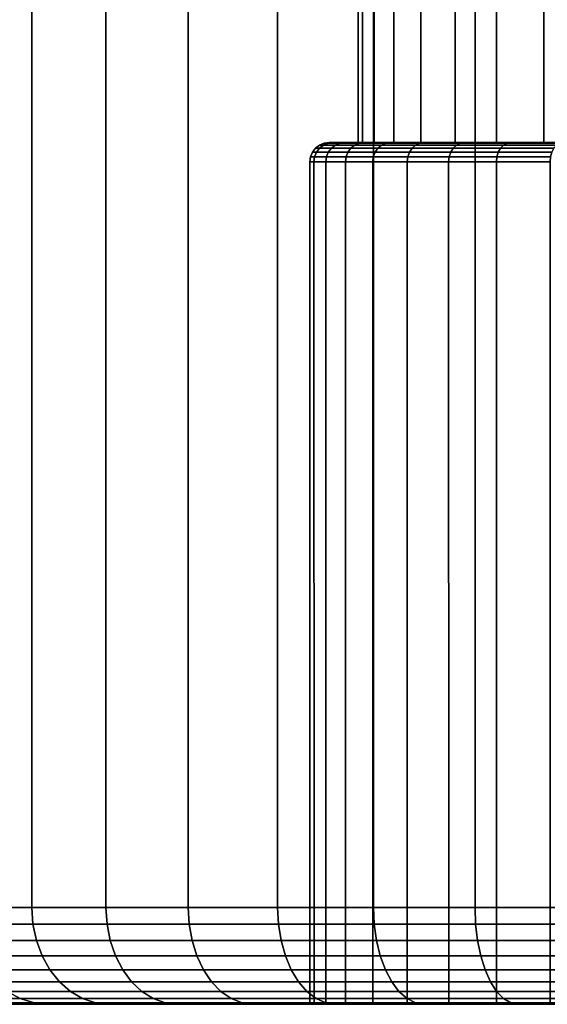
# Model space of a CAD drawing. Header units: metres. Extents: x -109 to 109, y -100 to 76.
# Tile 289 of 337: x 66 to 71.45, y 18.5 to 28.67. Entities that reach past the tile are written whole.
import ezdxf

# ---------------------------------------------------------------- set-up
doc = ezdxf.new("R2010")
doc.units = ezdxf.units.M
doc.layers.add('solid_21062310', color=7, linetype='CONTINUOUS')

msp = doc.modelspace()

# ---------------------------------------------------------------- linework, layer by layer
at = {"layer": 'solid_21062310'}
for points in [[(65.44812, 38.799999, -6.844851), (66.125175, 38.799999, -7.832941), (66.125786, 19.5, -7.834267), (65.447189, 19.5, -6.843635)], [(66.125175, 38.799999, 7.832941), (65.44812, 38.799999, 6.844851), (65.447189, 19.5, 6.843635), (66.125786, 19.5, 7.834266)], [(66.125175, 38.799999, -7.832941), (66.894112, 38.799999, -8.759043), (66.892899, 19.5, -8.758056), (66.125786, 19.5, -7.834267)], [(66.894112, 38.799999, 8.759043), (66.125175, 38.799999, 7.832941), (66.125786, 19.5, 7.834266), (66.892899, 19.5, 8.758056)], [(66.894112, 38.799999, -8.759043), (67.740959, 38.799999, -9.605888), (67.741966, 19.5, -9.607125), (66.892899, 19.5, -8.758056)], [(67.740959, 38.799999, 9.605888), (66.894112, 38.799999, 8.759043), (66.892899, 19.5, 8.758056), (67.741966, 19.5, 9.607125)], [(67.740959, 38.799999, -9.605888), (68.667061, 38.799999, -10.374823), (68.665756, 19.5, -10.37423), (67.741966, 19.5, -9.607125)], [(68.667061, 38.799999, 10.374823), (67.740959, 38.799999, 9.605888), (67.741966, 19.5, 9.607125), (68.665756, 19.5, 10.37423)], [(68.667061, 38.799999, -10.374823), (69.655151, 38.799999, -11.05188), (69.656387, 19.5, -11.052828), (68.665756, 19.5, -10.37423)], [(69.655151, 38.799999, 11.05188), (68.667061, 38.799999, 10.374823), (68.665756, 19.5, 10.37423), (69.656387, 19.5, 11.052828)], [(69.655151, 38.799999, -11.05188), (70.706558, 38.799999, -11.637279), (70.705406, 19.5, -11.637126), (69.656387, 19.5, -11.052828)], [(70.706558, 38.799999, 11.637279), (69.655151, 38.799999, 11.05188), (69.656387, 19.5, 11.052828), (70.705406, 19.5, 11.637126)], [(70.706558, 38.799999, -11.637279), (71.802673, 38.799999, -12.121596), (71.803864, 19.5, -12.122142), (70.705406, 19.5, -11.637126)], [(71.802673, 38.799999, 12.121596), (70.706558, 38.799999, 11.637279), (70.705406, 19.5, 11.637126), (71.803864, 19.5, 12.122142)], [(69.541977, 27.4, 0.761603), (69.5, 27.4), (69.5, 36.900002), (69.541222, 36.900002, 0.758562)], [(69.541222, 36.900002, -0.758562), (69.5, 36.900002), (69.5, 27.4), (69.541977, 27.4, -0.761603)], [(69.541977, 27.4, 0.761603), (69.541222, 36.900002, 0.758562), (69.664413, 36.900002, 1.508241), (69.663712, 27.4, 1.505049)], [(69.664413, 36.900002, -1.508241), (69.541222, 36.900002, -0.758562), (69.541977, 27.4, -0.761603), (69.663712, 27.4, -1.505049)], [(69.663712, 27.4, 1.505049), (69.664413, 36.900002, 1.508241), (69.868149, 36.900002, 2.240209), (69.866638, 27.4, 2.234458)], [(69.868149, 36.900002, -2.240209), (69.664413, 36.900002, -1.508241), (69.663712, 27.4, -1.505049), (69.866638, 27.4, -2.234458)], [(69.866638, 27.4, 2.234458), (69.868149, 36.900002, 2.240209), (70.150024, 36.900002, 2.94582), (70.147217, 27.4, 2.939695)], [(70.150024, 36.900002, -2.94582), (69.868149, 36.900002, -2.240209), (69.866638, 27.4, -2.234458), (70.147217, 27.4, -2.939695)], [(70.147217, 27.4, 2.939695), (70.150024, 36.900002, 2.94582), (70.506737, 36.900002, 3.616744), (70.501968, 27.4, 3.608067)], [(70.506737, 36.900002, -3.616744), (70.150024, 36.900002, -2.94582), (70.147217, 27.4, -2.939695), (70.501968, 27.4, -3.608067)], [(70.501968, 27.4, 3.608067), (70.506737, 36.900002, 3.616744), (70.934082, 36.900002, 4.245061), (70.927925, 27.4, 4.236885)], [(70.934082, 36.900002, -4.245061), (70.506737, 36.900002, -3.616744), (70.501968, 27.4, -3.608067), (70.927925, 27.4, -4.236885)], [(70.927925, 27.4, 4.236885), (70.934082, 36.900002, 4.245061), (71.42701, 36.900002, 4.823356), (71.41777, 27.4, 4.813082)], [(71.42701, 36.900002, -4.823356), (70.934082, 36.900002, -4.245061), (70.927925, 27.4, -4.236885), (71.41777, 27.4, -4.813082)], [(71.41777, 27.4, 4.813082), (71.42701, 36.900002, 4.823356), (71.979706, 36.900002, 5.344805), (71.969269, 27.4, 5.335836)], [(71.979706, 36.900002, -5.344805), (71.42701, 36.900002, -4.823356), (71.41777, 27.4, -4.813082), (71.969269, 27.4, -5.335836)], [(69.099953, 27.373178), (69.140495, 27.373178, 0.773515), (69.099274, 27.341347, 0.777848), (69.058502, 27.341347, 0)], [(69.140495, 27.373178, -0.773515), (69.099953, 27.373178), (69.058502, 27.341347, 0), (69.099274, 27.341347, -0.777848)], [(69.140495, 27.373178, 0.773515), (69.261665, 27.373178, 1.538556), (69.221123, 27.341347, 1.547174), (69.099274, 27.341347, 0.777848)], [(69.261665, 27.373178, -1.538556), (69.140495, 27.373178, -0.773515), (69.099274, 27.341347, -0.777848), (69.221123, 27.341347, -1.547174)], [(69.148239, 27.393185), (69.188507, 27.393185, 0.768469), (69.140495, 27.373178, 0.773515), (69.099953, 27.373178)], [(69.188507, 27.393185, -0.768469), (69.148239, 27.393185), (69.099953, 27.373178), (69.140495, 27.373178, -0.773515)], [(69.188507, 27.393185, 0.768469), (69.308891, 27.393185, 1.528518), (69.261665, 27.373178, 1.538556), (69.140495, 27.373178, 0.773515)], [(69.308891, 27.393185, -1.528518), (69.188507, 27.393185, -0.768469), (69.140495, 27.373178, -0.773515), (69.261665, 27.373178, -1.538556)], [(69.148239, 27.393185), (69.199997, 27.4), (69.211067, 27.4, 0.39718)], [(69.148239, 27.393185), (69.188507, 27.393185, -0.768469), (69.211067, 27.4, -0.397177), (69.199997, 27.4)], [(69.148239, 27.393185), (69.211067, 27.4, 0.39718), (69.188507, 27.393185, 0.768469)], [(69.188507, 27.393185, 0.768469), (69.211067, 27.4, 0.39718), (69.242981, 27.4, 0.790113)], [(69.188507, 27.393185, 0.768469), (69.242981, 27.4, 0.790113), (69.295723, 27.4, 1.178799)], [(69.188507, 27.393185, 0.768469), (69.295723, 27.4, 1.178799), (69.308891, 27.393185, 1.528518)], [(69.188507, 27.393185, -0.768469), (69.308891, 27.393185, -1.528518), (69.295723, 27.4, -1.178793), (69.242981, 27.4, -0.790108)], [(69.188507, 27.393185, -0.768469), (69.242981, 27.4, -0.790108), (69.211067, 27.4, -0.397177)], [(69.211067, 27.4, 0.39718), (69.199997, 27.4), (69.5, 27.4), (69.541977, 27.4, 0.761603)], [(69.211067, 27.4, -0.397177), (69.5, 27.4), (69.199997, 27.4)], [(69.541977, 27.4, -0.761603), (69.5, 27.4), (69.211067, 27.4, -0.397177)], [(69.242981, 27.4, 0.790113), (69.211067, 27.4, 0.39718), (69.541977, 27.4, 0.761603)], [(69.541977, 27.4, -0.761603), (69.211067, 27.4, -0.397177), (69.242981, 27.4, -0.790108)], [(69.261665, 27.373178, 1.538556), (69.462135, 27.373178, 2.28674), (69.422714, 27.341347, 2.299549), (69.221123, 27.341347, 1.547174)], [(69.462135, 27.373178, -2.28674), (69.261665, 27.373178, -1.538556), (69.221123, 27.341347, -1.547174), (69.422714, 27.341347, -2.299549)], [(69.295723, 27.4, 1.178799), (69.242981, 27.4, 0.790113), (69.541977, 27.4, 0.761603), (69.663712, 27.4, 1.505049)], [(69.541977, 27.4, -0.761603), (69.242981, 27.4, -0.790108), (69.295723, 27.4, -1.178793)], [(69.308891, 27.393185, 1.528518), (69.508057, 27.393185, 2.27182), (69.462135, 27.373178, 2.28674), (69.261665, 27.373178, 1.538556)], [(69.508057, 27.393185, -2.27182), (69.308891, 27.393185, -1.528518), (69.261665, 27.373178, -1.538556), (69.462135, 27.373178, -2.28674)], [(69.369308, 27.4, 1.563238), (69.295723, 27.4, 1.178799), (69.663712, 27.4, 1.505049)], [(69.308891, 27.393185, 1.528518), (69.295723, 27.4, 1.178799), (69.369308, 27.4, 1.563238)], [(69.663712, 27.4, -1.505049), (69.295723, 27.4, -1.178793), (69.369308, 27.4, -1.563231)], [(69.308891, 27.393185, -1.528518), (69.369308, 27.4, -1.563231), (69.295723, 27.4, -1.178793)], [(69.663712, 27.4, -1.505049), (69.541977, 27.4, -0.761603), (69.295723, 27.4, -1.178793)], [(69.308891, 27.393185, 1.528518), (69.369308, 27.4, 1.563238), (69.464203, 27.4, 1.944901)], [(69.308891, 27.393185, 1.528518), (69.464203, 27.4, 1.944901), (69.508057, 27.393185, 2.27182)], [(69.508057, 27.393185, -2.27182), (69.369308, 27.4, -1.563231), (69.308891, 27.393185, -1.528518)], [(69.464203, 27.4, 1.944901), (69.369308, 27.4, 1.563238), (69.663712, 27.4, 1.505049), (69.866638, 27.4, 2.234458)], [(69.663712, 27.4, -1.505049), (69.369308, 27.4, -1.563231), (69.464203, 27.4, -1.944893)], [(69.508057, 27.393185, -2.27182), (69.464203, 27.4, -1.944893), (69.369308, 27.4, -1.563231)], [(69.462135, 27.373178, 2.28674), (69.739723, 27.373178, 3.00987), (69.701859, 27.341347, 3.026729), (69.422714, 27.341347, 2.299549)], [(69.739723, 27.373178, -3.00987), (69.462135, 27.373178, -2.28674), (69.422714, 27.341347, -2.299549), (69.701859, 27.341347, -3.026729)], [(69.508057, 27.393185, 2.27182), (69.783829, 27.393185, 2.990232), (69.739723, 27.373178, 3.00987), (69.462135, 27.373178, 2.28674)], [(69.783829, 27.393185, -2.990232), (69.508057, 27.393185, -2.27182), (69.462135, 27.373178, -2.28674), (69.739723, 27.373178, -3.00987)], [(69.580528, 27.4, 2.324178), (69.464203, 27.4, 1.944901), (69.866638, 27.4, 2.234458)], [(69.508057, 27.393185, 2.27182), (69.464203, 27.4, 1.944901), (69.580528, 27.4, 2.324178)], [(69.866638, 27.4, -2.234458), (69.464203, 27.4, -1.944893), (69.580528, 27.4, -2.324171)], [(69.508057, 27.393185, -2.27182), (69.580528, 27.4, -2.324171), (69.464203, 27.4, -1.944893)], [(69.866638, 27.4, -2.234458), (69.663712, 27.4, -1.505049), (69.464203, 27.4, -1.944893)], [(69.508057, 27.393185, 2.27182), (69.580528, 27.4, 2.324178), (69.717133, 27.4, 2.697467)], [(69.508057, 27.393185, 2.27182), (69.717133, 27.4, 2.697467), (69.783829, 27.393185, 2.990232)], [(69.783829, 27.393185, -2.990232), (69.580528, 27.4, -2.324171), (69.508057, 27.393185, -2.27182)], [(69.717133, 27.4, 2.697467), (69.580528, 27.4, 2.324178), (69.866638, 27.4, 2.234458), (70.147217, 27.4, 2.939695)], [(69.866638, 27.4, -2.234458), (69.580528, 27.4, -2.324171), (69.717133, 27.4, -2.697462)], [(69.783829, 27.393185, -2.990232), (69.717133, 27.4, -2.697462), (69.580528, 27.4, -2.324171)], [(69.739723, 27.373178, 3.00987), (70.09137, 27.373178, 3.700023), (70.055473, 27.341347, 3.720748), (69.701859, 27.341347, 3.026729)], [(70.09137, 27.373178, -3.700023), (69.739723, 27.373178, -3.00987), (69.701859, 27.341347, -3.026729), (70.055473, 27.341347, -3.720748)], [(69.872864, 27.4, 3.061113), (69.717133, 27.4, 2.697467), (70.147217, 27.4, 2.939695)], [(69.783829, 27.393185, 2.990232), (69.717133, 27.4, 2.697467), (69.872864, 27.4, 3.061113)], [(70.147217, 27.4, -2.939695), (69.717133, 27.4, -2.697462), (69.872856, 27.4, -3.061109)], [(69.783829, 27.393185, -2.990232), (69.872856, 27.4, -3.061109), (69.717133, 27.4, -2.697462)], [(70.147217, 27.4, -2.939695), (69.866638, 27.4, -2.234458), (69.717133, 27.4, -2.697462)], [(69.783829, 27.393185, 2.990232), (70.133186, 27.393185, 3.675882), (70.09137, 27.373178, 3.700023), (69.739723, 27.373178, 3.00987)], [(70.133186, 27.393185, -3.675882), (69.783829, 27.393185, -2.990232), (69.739723, 27.373178, -3.00987), (70.09137, 27.373178, -3.700023)], [(69.783829, 27.393185, 2.990232), (69.872864, 27.4, 3.061113), (70.047562, 27.4, 3.413815)], [(69.783829, 27.393185, 2.990232), (70.047562, 27.4, 3.413815), (70.133186, 27.393185, 3.675882)], [(70.133186, 27.393185, -3.675882), (69.872856, 27.4, -3.061109), (69.783829, 27.393185, -2.990232)], [(70.147217, 27.4, -2.939695), (69.872856, 27.4, -3.061109), (70.047554, 27.4, -3.413812)], [(70.133186, 27.393185, -3.675882), (70.047554, 27.4, -3.413812), (69.872856, 27.4, -3.061109)], [(70.047562, 27.4, 3.413815), (69.872864, 27.4, 3.061113), (70.147217, 27.4, 2.939695), (70.501968, 27.4, 3.608067)], [(70.501968, 27.4, -3.608067), (70.047554, 27.4, -3.413812), (70.242531, 27.4, -3.758783)], [(70.133186, 27.393185, -3.675882), (70.242531, 27.4, -3.758783), (70.047554, 27.4, -3.413812)], [(70.501968, 27.4, -3.608067), (70.147217, 27.4, -2.939695), (70.047554, 27.4, -3.413812)], [(70.242531, 27.4, 3.758787), (70.047562, 27.4, 3.413815), (70.501968, 27.4, 3.608067)], [(70.133186, 27.393185, 3.675882), (70.047562, 27.4, 3.413815), (70.242531, 27.4, 3.758787)], [(70.09137, 27.373178, 3.700023), (70.513237, 27.373178, 4.349638), (70.479706, 27.341347, 4.374001), (70.055473, 27.341347, 3.720748)], [(70.513237, 27.373178, -4.349638), (70.09137, 27.373178, -3.700023), (70.055473, 27.341347, -3.720748), (70.479706, 27.341347, -4.374001)], [(70.133186, 27.393185, 3.675882), (70.552299, 27.393185, 4.321259), (70.513237, 27.373178, 4.349638), (70.09137, 27.373178, 3.700023)], [(70.552299, 27.393185, -4.321259), (70.133186, 27.393185, -3.675882), (70.09137, 27.373178, -3.700023), (70.513237, 27.373178, -4.349638)], [(70.133186, 27.393185, 3.675882), (70.242531, 27.4, 3.758787), (70.456131, 27.4, 4.093498)], [(70.133186, 27.393185, 3.675882), (70.456131, 27.4, 4.093498), (70.552299, 27.393185, 4.321259)], [(70.552299, 27.393185, -4.321259), (70.242531, 27.4, -3.758783), (70.133186, 27.393185, -3.675882)], [(70.456131, 27.4, 4.093498), (70.242531, 27.4, 3.758787), (70.501968, 27.4, 3.608067), (70.927925, 27.4, 4.236885)], [(70.501968, 27.4, -3.608067), (70.242531, 27.4, -3.758783), (70.456131, 27.4, -4.093494)], [(70.552299, 27.393185, -4.321259), (70.456131, 27.4, -4.093494), (70.242531, 27.4, -3.758783)], [(70.686523, 27.4, 4.415055), (70.456131, 27.4, 4.093498), (70.927925, 27.4, 4.236885)], [(70.552299, 27.393185, 4.321259), (70.456131, 27.4, 4.093498), (70.686523, 27.4, 4.415055)], [(70.927925, 27.4, -4.236885), (70.456131, 27.4, -4.093494), (70.686523, 27.4, -4.415051)], [(70.552299, 27.393185, -4.321259), (70.686523, 27.4, -4.415051), (70.456131, 27.4, -4.093494)], [(70.927925, 27.4, -4.236885), (70.501968, 27.4, -3.608067), (70.456131, 27.4, -4.093494)], [(70.513237, 27.373178, 4.349638), (71.000694, 27.373178, 4.951597), (70.969894, 27.341347, 4.979332), (70.479706, 27.341347, 4.374001)], [(71.000694, 27.373178, -4.951597), (70.513237, 27.373178, -4.349638), (70.479706, 27.341347, -4.374001), (70.969894, 27.341347, -4.979332)], [(70.552299, 27.393185, 4.321259), (71.036575, 27.393185, 4.91929), (71.000694, 27.373178, 4.951597), (70.513237, 27.373178, 4.349638)], [(71.036575, 27.393185, -4.91929), (70.552299, 27.393185, -4.321259), (70.513237, 27.373178, -4.349638), (71.000694, 27.373178, -4.951597)], [(70.552299, 27.393185, 4.321259), (70.686523, 27.4, 4.415055), (70.932838, 27.4, 4.721782)], [(70.552299, 27.393185, 4.321259), (70.932838, 27.4, 4.721782), (71.036575, 27.393185, 4.91929)], [(71.036575, 27.393185, -4.91929), (70.686523, 27.4, -4.415051), (70.552299, 27.393185, -4.321259)], [(70.932838, 27.4, 4.721782), (70.686523, 27.4, 4.415055), (70.927925, 27.4, 4.236885), (71.41777, 27.4, 4.813082)], [(70.927925, 27.4, -4.236885), (70.686523, 27.4, -4.415051), (70.932831, 27.4, -4.721778)], [(71.036575, 27.393185, -4.91929), (70.932831, 27.4, -4.721778), (70.686523, 27.4, -4.415051)], [(71.41777, 27.4, -4.813082), (70.927925, 27.4, -4.236885), (70.932831, 27.4, -4.721778)], [(71.41777, 27.4, -4.813082), (70.932831, 27.4, -4.721778), (71.197289, 27.4, -5.016532)], [(71.036575, 27.393185, -4.91929), (71.197289, 27.4, -5.016532), (70.932831, 27.4, -4.721778)], [(71.197296, 27.4, 5.016535), (70.932838, 27.4, 4.721782), (71.41777, 27.4, 4.813082)], [(71.036575, 27.393185, 4.91929), (70.932838, 27.4, 4.721782), (71.197296, 27.4, 5.016535)], [(71.000694, 27.373178, 4.951597), (71.548401, 27.373178, 5.499305), (71.520668, 27.341347, 5.530109), (70.969894, 27.341347, 4.979332)], [(71.548401, 27.373178, -5.499305), (71.000694, 27.373178, -4.951597), (70.969894, 27.341347, -4.979332), (71.520668, 27.341347, -5.530109)], [(71.036575, 27.393185, 4.91929), (71.580711, 27.393185, 5.463425), (71.548401, 27.373178, 5.499305), (71.000694, 27.373178, 4.951597)], [(71.580711, 27.393185, -5.463425), (71.036575, 27.393185, -4.91929), (71.000694, 27.373178, -4.951597), (71.548401, 27.373178, -5.499305)], [(71.036575, 27.393185, 4.91929), (71.197296, 27.4, 5.016535), (71.477997, 27.4, 5.297527)], [(71.036575, 27.393185, 4.91929), (71.477997, 27.4, 5.297527), (71.580711, 27.393185, 5.463425)], [(71.580711, 27.393185, -5.463425), (71.197289, 27.4, -5.016532), (71.036575, 27.393185, -4.91929)], [(71.41777, 27.4, -4.813082), (71.197289, 27.4, -5.016532), (71.477989, 27.4, -5.297524)], [(71.580711, 27.393185, -5.463425), (71.477989, 27.4, -5.297524), (71.197289, 27.4, -5.016532)], [(71.477997, 27.4, 5.297527), (71.197296, 27.4, 5.016535), (71.41777, 27.4, 4.813082), (71.969269, 27.4, 5.335836)], [(71.969269, 27.4, -5.335836), (71.41777, 27.4, -4.813082), (71.477989, 27.4, -5.297524)], [(69.00676, 27.251562), (69.047806, 27.251562, 0.783257), (69.041084, 27.200001, 0.783963), (69, 27.200001)], [(69.047806, 27.251562, -0.783257), (69.00676, 27.251562), (69, 27.200001), (69.041084, 27.200001, -0.783963)], [(69.026718, 27.299864), (69.067657, 27.299864, 0.781171), (69.047806, 27.251562, 0.783257), (69.00676, 27.251562)], [(69.067657, 27.299864, -0.781171), (69.026718, 27.299864), (69.00676, 27.251562), (69.047806, 27.251562, -0.783257)], [(69.058502, 27.341347, 0), (69.099274, 27.341347, 0.777848), (69.067657, 27.299864, 0.781171), (69.026718, 27.299864)], [(69.099274, 27.341347, -0.777848), (69.058502, 27.341347, 0), (69.026718, 27.299864), (69.067657, 27.299864, -0.781171)], [(69.047806, 27.251562, 0.783257), (69.170509, 27.251562, 1.557932), (69.163895, 27.200001, 1.559337), (69.041084, 27.200001, 0.783963)], [(69.170509, 27.251562, -1.557932), (69.047806, 27.251562, -0.783257), (69.041084, 27.200001, -0.783963), (69.163895, 27.200001, -1.559337)], [(69.067657, 27.299864, 0.781171), (69.190025, 27.299864, 1.553783), (69.170509, 27.251562, 1.557932), (69.047806, 27.251562, 0.783257)], [(69.190025, 27.299864, -1.553783), (69.067657, 27.299864, -0.781171), (69.047806, 27.251562, -0.783257), (69.170509, 27.251562, -1.557932)], [(69.099274, 27.341347, 0.777848), (69.221123, 27.341347, 1.547174), (69.190025, 27.299864, 1.553783), (69.067657, 27.299864, 0.781171)], [(69.221123, 27.341347, -1.547174), (69.099274, 27.341347, -0.777848), (69.067657, 27.299864, -0.781171), (69.190025, 27.299864, -1.553783)], [(69.170509, 27.251562, 1.557932), (69.373505, 27.251562, 2.315538), (69.367073, 27.200001, 2.317627), (69.163895, 27.200001, 1.559337)], [(69.373505, 27.251562, -2.315538), (69.170509, 27.251562, -1.557932), (69.163895, 27.200001, -1.559337), (69.367073, 27.200001, -2.317627)], [(69.190025, 27.299864, 1.553783), (69.392487, 27.299864, 2.309372), (69.373505, 27.251562, 2.315538), (69.170509, 27.251562, 1.557932)], [(69.392487, 27.299864, -2.309372), (69.190025, 27.299864, -1.553783), (69.170509, 27.251562, -1.557932), (69.373505, 27.251562, -2.315538)], [(69.221123, 27.341347, 1.547174), (69.422714, 27.341347, 2.299549), (69.392487, 27.299864, 2.309372), (69.190025, 27.299864, 1.553783)], [(69.422714, 27.341347, -2.299549), (69.221123, 27.341347, -1.547174), (69.190025, 27.299864, -1.553783), (69.392487, 27.299864, -2.309372)], [(69.373505, 27.251562, 2.315538), (69.654587, 27.251562, 3.047775), (69.648407, 27.200001, 3.050524), (69.367073, 27.200001, 2.317627)], [(69.654587, 27.251562, -3.047775), (69.373505, 27.251562, -2.315538), (69.367073, 27.200001, -2.317627), (69.648407, 27.200001, -3.050524)], [(69.392487, 27.299864, 2.309372), (69.672813, 27.299864, 3.039658), (69.654587, 27.251562, 3.047775), (69.373505, 27.251562, 2.315538)], [(69.672813, 27.299864, -3.039658), (69.392487, 27.299864, -2.309372), (69.373505, 27.251562, -2.315538), (69.654587, 27.251562, -3.047775)], [(69.422714, 27.341347, 2.299549), (69.701859, 27.341347, 3.026729), (69.672813, 27.299864, 3.039658), (69.392487, 27.299864, 2.309372)], [(69.701859, 27.341347, -3.026729), (69.422714, 27.341347, -2.299549), (69.392487, 27.299864, -2.309372), (69.672813, 27.299864, -3.039658)], [(69.654587, 27.251562, 3.047775), (70.010666, 27.251562, 3.74662), (70.004807, 27.200001, 3.75), (69.648407, 27.200001, 3.050524)], [(70.010666, 27.251562, -3.74662), (69.654587, 27.251562, -3.047775), (69.648407, 27.200001, -3.050524), (70.004807, 27.200001, -3.75)], [(69.672813, 27.299864, 3.039658), (70.027946, 27.299864, 3.736642), (70.010666, 27.251562, 3.74662), (69.654587, 27.251562, 3.047775)], [(70.027946, 27.299864, -3.736642), (69.672813, 27.299864, -3.039658), (69.654587, 27.251562, -3.047775), (70.010666, 27.251562, -3.74662)], [(69.701859, 27.341347, 3.026729), (70.055473, 27.341347, 3.720748), (70.027946, 27.299864, 3.736642), (69.672813, 27.299864, 3.039658)], [(70.055473, 27.341347, -3.720748), (69.701859, 27.341347, -3.026729), (69.672813, 27.299864, -3.039658), (70.027946, 27.299864, -3.736642)], [(70.010666, 27.251562, 3.74662), (70.437843, 27.251562, 4.404416), (70.432373, 27.200001, 4.40839), (70.004807, 27.200001, 3.75)], [(70.437843, 27.251562, -4.404416), (70.010666, 27.251562, -3.74662), (70.004807, 27.200001, -3.75), (70.432373, 27.200001, -4.40839)], [(70.027946, 27.299864, 3.736642), (70.453987, 27.299864, 4.392686), (70.437843, 27.251562, 4.404416), (70.010666, 27.251562, 3.74662)], [(70.453987, 27.299864, -4.392686), (70.027946, 27.299864, -3.736642), (70.010666, 27.251562, -3.74662), (70.437843, 27.251562, -4.404416)], [(70.055473, 27.341347, 3.720748), (70.479706, 27.341347, 4.374001), (70.453987, 27.299864, 4.392686), (70.027946, 27.299864, 3.736642)], [(70.479706, 27.341347, -4.374001), (70.055473, 27.341347, -3.720748), (70.027946, 27.299864, -3.736642), (70.453987, 27.299864, -4.392686)], [(70.437843, 27.251562, 4.404416), (70.931435, 27.251562, 5.013956), (70.926414, 27.200001, 5.018479), (70.432373, 27.200001, 4.40839)], [(70.931435, 27.251562, -5.013956), (70.437843, 27.251562, -4.404416), (70.432373, 27.200001, -4.40839), (70.926414, 27.200001, -5.018479)], [(70.453987, 27.299864, 4.392686), (70.946266, 27.299864, 5.000603), (70.931435, 27.251562, 5.013956), (70.437843, 27.251562, 4.404416)], [(70.946266, 27.299864, -5.000603), (70.453987, 27.299864, -4.392686), (70.437843, 27.251562, -4.404416), (70.931435, 27.251562, -5.013956)], [(70.479706, 27.341347, 4.374001), (70.969894, 27.341347, 4.979332), (70.946266, 27.299864, 5.000603), (70.453987, 27.299864, 4.392686)], [(70.969894, 27.341347, -4.979332), (70.479706, 27.341347, -4.374001), (70.453987, 27.299864, -4.392686), (70.946266, 27.299864, -5.000603)], [(70.931435, 27.251562, 5.013956), (71.486046, 27.251562, 5.568562), (71.481522, 27.200001, 5.573586), (70.926414, 27.200001, 5.018479)], [(71.486046, 27.251562, -5.568562), (70.931435, 27.251562, -5.013956), (70.926414, 27.200001, -5.018479), (71.481522, 27.200001, -5.573586)], [(70.946266, 27.299864, 5.000603), (71.499397, 27.299864, 5.553732), (71.486046, 27.251562, 5.568562), (70.931435, 27.251562, 5.013956)], [(71.499397, 27.299864, -5.553732), (70.946266, 27.299864, -5.000603), (70.931435, 27.251562, -5.013956), (71.486046, 27.251562, -5.568562)], [(70.969894, 27.341347, 4.979332), (71.520668, 27.341347, 5.530109), (71.499397, 27.299864, 5.553732), (70.946266, 27.299864, 5.000603)], [(71.520668, 27.341347, -5.530109), (70.969894, 27.341347, -4.979332), (70.946266, 27.299864, -5.000603), (71.499397, 27.299864, -5.553732)], [(69.042099, 18.5, 0.789113), (69, 18.5), (69, 27.200001), (69.041084, 27.200001, 0.783963)], [(69.041084, 27.200001, -0.783963), (69, 27.200001), (69, 18.5), (69.042099, 18.5, -0.789113)], [(69.042099, 18.5, 0.789113), (69.041084, 27.200001, 0.783963), (69.163895, 27.200001, 1.559337), (69.164055, 18.5, 1.560068)], [(69.163895, 27.200001, -1.559337), (69.041084, 27.200001, -0.783963), (69.042099, 18.5, -0.789113), (69.164055, 18.5, -1.560068)], [(69.164055, 18.5, 1.560068), (69.163895, 27.200001, 1.559337), (69.367073, 27.200001, 2.317627), (69.36721, 18.5, 2.316693)], [(69.367073, 27.200001, -2.317627), (69.163895, 27.200001, -1.559337), (69.164055, 18.5, -1.560068), (69.36721, 18.5, -2.316693)], [(69.36721, 18.5, 2.316693), (69.367073, 27.200001, 2.317627), (69.648407, 27.200001, 3.050524), (69.648949, 18.5, 3.051498)], [(69.648407, 27.200001, -3.050524), (69.367073, 27.200001, -2.317627), (69.36721, 18.5, -2.316693), (69.648949, 18.5, -3.051498)], [(70.004593, 18.5, 3.74891), (69.648949, 18.5, 3.051498), (69.648407, 27.200001, 3.050524), (70.004807, 27.200001, 3.75)], [(70.004807, 27.200001, -3.75), (69.648407, 27.200001, -3.050524), (69.648949, 18.5, -3.051498), (70.004593, 18.5, -3.74891)], [(70.43338, 18.5, 4.40946), (70.004593, 18.5, 3.74891), (70.004807, 27.200001, 3.75), (70.432373, 27.200001, 4.40839)], [(70.432373, 27.200001, -4.40839), (70.004807, 27.200001, -3.75), (70.004593, 18.5, -3.74891), (70.43338, 18.5, -4.40946)], [(70.925858, 18.5, 5.017456), (70.43338, 18.5, 4.40946), (70.432373, 27.200001, 4.40839), (70.926414, 27.200001, 5.018479)], [(70.432373, 27.200001, -4.40839), (70.43338, 18.5, -4.40946), (70.925858, 18.5, -5.017456), (70.926414, 27.200001, -5.018479)], [(71.482803, 18.5, 5.574372), (70.925858, 18.5, 5.017456), (70.926414, 27.200001, 5.018479), (71.481522, 27.200001, 5.573586)], [(70.926414, 27.200001, -5.018479), (70.925858, 18.5, -5.017456), (71.482803, 18.5, -5.574372), (71.481522, 27.200001, -5.573586)], [(66.137901, 19.326351, -7.825095), (65.460091, 19.326351, -6.83562), (65.447189, 19.5, -6.843635), (66.125786, 19.5, -7.834267)], [(65.460091, 19.326351, 6.83562), (66.137901, 19.326351, 7.825095), (66.125786, 19.5, 7.834266), (65.447189, 19.5, 6.843635)], [(66.904114, 19.326351, -8.747808), (66.137901, 19.326351, -7.825095), (66.125786, 19.5, -7.834267), (66.892899, 19.5, -8.758056)], [(66.137901, 19.326351, 7.825095), (66.904114, 19.326351, 8.747808), (66.892899, 19.5, 8.758056), (66.125786, 19.5, 7.834266)], [(67.75219, 19.326351, -9.595889), (66.904114, 19.326351, -8.747808), (66.892899, 19.5, -8.758056), (67.741966, 19.5, -9.607125)], [(66.904114, 19.326351, 8.747808), (67.75219, 19.326351, 9.595889), (67.741966, 19.5, 9.607125), (66.892899, 19.5, 8.758056)], [(68.674904, 19.326351, -10.362101), (67.75219, 19.326351, -9.595889), (67.741966, 19.5, -9.607125), (68.665756, 19.5, -10.37423)], [(67.75219, 19.326351, 9.595889), (68.674904, 19.326351, 10.362101), (68.665756, 19.5, 10.37423), (67.741966, 19.5, 9.607125)], [(69.664383, 19.326351, -11.039907), (68.674904, 19.326351, -10.362101), (68.665756, 19.5, -10.37423), (69.656387, 19.5, -11.052828)], [(68.674904, 19.326351, 10.362101), (69.664383, 19.326351, 11.039907), (69.656387, 19.5, 11.052828), (68.665756, 19.5, 10.37423)], [(70.712173, 19.326351, -11.623524), (69.664383, 19.326351, -11.039907), (69.656387, 19.5, -11.052828), (70.705406, 19.5, -11.637126)], [(69.664383, 19.326351, 11.039907), (70.712173, 19.326351, 11.623524), (70.705406, 19.5, 11.637126), (69.656387, 19.5, 11.052828)], [(71.809349, 19.326351, -12.107973), (70.712173, 19.326351, -11.623524), (70.705406, 19.5, -11.637126), (71.803864, 19.5, -12.122142)], [(70.712173, 19.326351, 11.623524), (71.809349, 19.326351, 12.107973), (71.803864, 19.5, 12.122142), (70.705406, 19.5, 11.637126)], [(66.17395, 19.157816, -7.797871), (65.498505, 19.157816, -6.811839), (65.460091, 19.326351, -6.83562), (66.137901, 19.326351, -7.825095)], [(65.498505, 19.157816, 6.811839), (66.17395, 19.157816, 7.797871), (66.137901, 19.326351, 7.825095), (65.460091, 19.326351, 6.83562)], [(66.937492, 19.157816, -8.717374), (66.17395, 19.157816, -7.797871), (66.137901, 19.326351, -7.825095), (66.904114, 19.326351, -8.747808)], [(66.17395, 19.157816, 7.797871), (66.937492, 19.157816, 8.717374), (66.904114, 19.326351, 8.747808), (66.137901, 19.326351, 7.825095)], [(67.782623, 19.157816, -9.562504), (66.937492, 19.157816, -8.717374), (66.904114, 19.326351, -8.747808), (67.75219, 19.326351, -9.595889)], [(66.937492, 19.157816, 8.717374), (67.782623, 19.157816, 9.562504), (67.75219, 19.326351, 9.595889), (66.904114, 19.326351, 8.747808)], [(68.702126, 19.157816, -10.32605), (67.782623, 19.157816, -9.562504), (67.75219, 19.326351, -9.595889), (68.674904, 19.326351, -10.362101)], [(67.782623, 19.157816, 9.562504), (68.702126, 19.157816, 10.32605), (68.674904, 19.326351, 10.362101), (67.75219, 19.326351, 9.595889)], [(69.688164, 19.157816, -11.001497), (68.702126, 19.157816, -10.32605), (68.674904, 19.326351, -10.362101), (69.664383, 19.326351, -11.039907)], [(68.702126, 19.157816, 10.32605), (69.688164, 19.157816, 11.001497), (69.664383, 19.326351, 11.039907), (68.674904, 19.326351, 10.362101)], [(70.732307, 19.157816, -11.583084), (69.688164, 19.157816, -11.001497), (69.664383, 19.326351, -11.039907), (70.712173, 19.326351, -11.623524)], [(69.688164, 19.157816, 11.001497), (70.732307, 19.157816, 11.583084), (70.712173, 19.326351, 11.623524), (69.664383, 19.326351, 11.039907)], [(71.825668, 19.157816, -12.065848), (70.732307, 19.157816, -11.583084), (70.712173, 19.326351, -11.623524), (71.809349, 19.326351, -12.107973)], [(70.732307, 19.157816, 11.583084), (71.825668, 19.157816, 12.065848), (71.809349, 19.326351, 12.107973), (70.712173, 19.326351, 11.623524)], [(66.232826, 18.999699, -7.753407), (65.561234, 18.999699, -6.772998), (65.498505, 19.157816, -6.811839), (66.17395, 19.157816, -7.797871)], [(65.561234, 18.999699, 6.772998), (66.232826, 18.999699, 7.753407), (66.17395, 19.157816, 7.797871), (65.498505, 19.157816, 6.811839)], [(66.99202, 18.999699, -8.667667), (66.232826, 18.999699, -7.753407), (66.17395, 19.157816, -7.797871), (66.937492, 19.157816, -8.717374)], [(66.232826, 18.999699, 7.753407), (66.99202, 18.999699, 8.667667), (66.937492, 19.157816, 8.717374), (66.17395, 19.157816, 7.797871)], [(67.832329, 18.999699, -9.507978), (66.99202, 18.999699, -8.667667), (66.937492, 19.157816, -8.717374), (67.782623, 19.157816, -9.562504)], [(66.99202, 18.999699, 8.667667), (67.832329, 18.999699, 9.507978), (67.782623, 19.157816, 9.562504), (66.937492, 19.157816, 8.717374)], [(68.74659, 18.999699, -10.267171), (67.832329, 18.999699, -9.507978), (67.782623, 19.157816, -9.562504), (68.702126, 19.157816, -10.32605)], [(67.832329, 18.999699, 9.507978), (68.74659, 18.999699, 10.267171), (68.702126, 19.157816, 10.32605), (67.782623, 19.157816, 9.562504)], [(69.727005, 18.999699, -10.938766), (68.74659, 18.999699, -10.267171), (68.702126, 19.157816, -10.32605), (69.688164, 19.157816, -11.001497)], [(68.74659, 18.999699, 10.267171), (69.727005, 18.999699, 10.938766), (69.688164, 19.157816, 11.001497), (68.702126, 19.157816, 10.32605)], [(70.765198, 18.999699, -11.517037), (69.727005, 18.999699, -10.938766), (69.688164, 19.157816, -11.001497), (70.732307, 19.157816, -11.583084)], [(69.727005, 18.999699, 10.938766), (70.765198, 18.999699, 11.517037), (70.732307, 19.157816, 11.583084), (69.688164, 19.157816, 11.001497)], [(71.852318, 18.999699, -11.997048), (70.765198, 18.999699, -11.517037), (70.732307, 19.157816, -11.583084), (71.825668, 19.157816, -12.065848)], [(70.765198, 18.999699, 11.517037), (71.852318, 18.999699, 11.997048), (71.825668, 19.157816, 12.065848), (70.732307, 19.157816, 11.583084)], [(66.312744, 18.856812, -7.693058), (65.646378, 18.856812, -6.720279), (65.561234, 18.999699, -6.772998), (66.232826, 18.999699, -7.753407)], [(65.646378, 18.856812, 6.720279), (66.312744, 18.856812, 7.693058), (66.232826, 18.999699, 7.753407), (65.561234, 18.999699, 6.772998)], [(67.066025, 18.856812, -8.600202), (66.312744, 18.856812, -7.693058), (66.232826, 18.999699, -7.753407), (66.99202, 18.999699, -8.667667)], [(66.312744, 18.856812, 7.693058), (67.066025, 18.856812, 8.600202), (66.99202, 18.999699, 8.667667), (66.232826, 18.999699, 7.753407)], [(67.899796, 18.856812, -9.433971), (67.066025, 18.856812, -8.600202), (66.99202, 18.999699, -8.667667), (67.832329, 18.999699, -9.507978)], [(67.066025, 18.856812, 8.600202), (67.899796, 18.856812, 9.433971), (67.832329, 18.999699, 9.507978), (66.99202, 18.999699, 8.667667)], [(68.806946, 18.856812, -10.187255), (67.899796, 18.856812, -9.433971), (67.832329, 18.999699, -9.507978), (68.74659, 18.999699, -10.267171)], [(67.899796, 18.856812, 9.433971), (68.806946, 18.856812, 10.187255), (68.74659, 18.999699, 10.267171), (67.832329, 18.999699, 9.507978)], [(69.779724, 18.856812, -10.853623), (68.806946, 18.856812, -10.187255), (68.74659, 18.999699, -10.267171), (69.727005, 18.999699, -10.938766)], [(68.806946, 18.856812, 10.187255), (69.779724, 18.856812, 10.853623), (69.727005, 18.999699, 10.938766), (68.74659, 18.999699, 10.267171)], [(70.809837, 18.856812, -11.427393), (69.779724, 18.856812, -10.853623), (69.727005, 18.999699, -10.938766), (70.765198, 18.999699, -11.517037)], [(69.779724, 18.856812, 10.853623), (70.809837, 18.856812, 11.427393), (70.765198, 18.999699, 11.517037), (69.727005, 18.999699, 10.938766)], [(71.888496, 18.856812, -11.903668), (70.809837, 18.856812, -11.427393), (70.765198, 18.999699, -11.517037), (71.852318, 18.999699, -11.997048)], [(70.809837, 18.856812, 11.427393), (71.888496, 18.856812, 11.903668), (71.852318, 18.999699, 11.997048), (70.765198, 18.999699, 11.517037)], [(66.411263, 18.733507, -7.618659), (65.751343, 18.733507, -6.655288), (65.646378, 18.856812, -6.720279), (66.312744, 18.856812, -7.693058)], [(65.751343, 18.733507, 6.655288), (66.411263, 18.733507, 7.618659), (66.312744, 18.856812, 7.693058), (65.646378, 18.856812, 6.720279)], [(67.157265, 18.733507, -8.517031), (66.411263, 18.733507, -7.618659), (66.312744, 18.856812, -7.693058), (67.066025, 18.856812, -8.600202)], [(66.411263, 18.733507, 7.618659), (67.157265, 18.733507, 8.517031), (67.066025, 18.856812, 8.600202), (66.312744, 18.856812, 7.693058)], [(67.982971, 18.733507, -9.342737), (67.157265, 18.733507, -8.517031), (67.066025, 18.856812, -8.600202), (67.899796, 18.856812, -9.433971)], [(67.157265, 18.733507, 8.517031), (67.982971, 18.733507, 9.342737), (67.899796, 18.856812, 9.433971), (67.066025, 18.856812, 8.600202)], [(68.88134, 18.733507, -10.088736), (67.982971, 18.733507, -9.342737), (67.899796, 18.856812, -9.433971), (68.806946, 18.856812, -10.187255)], [(67.982971, 18.733507, 9.342737), (68.88134, 18.733507, 10.088736), (68.806946, 18.856812, 10.187255), (67.899796, 18.856812, 9.433971)], [(69.844711, 18.733507, -10.74866), (68.88134, 18.733507, -10.088736), (68.806946, 18.856812, -10.187255), (69.779724, 18.856812, -10.853623)], [(68.88134, 18.733507, 10.088736), (69.844711, 18.733507, 10.74866), (69.779724, 18.856812, 10.853623), (68.806946, 18.856812, 10.187255)], [(70.864861, 18.733507, -11.31688), (69.844711, 18.733507, -10.74866), (69.779724, 18.856812, -10.853623), (70.809837, 18.856812, -11.427393)], [(69.844711, 18.733507, 10.74866), (70.864861, 18.733507, 11.31688), (70.809837, 18.856812, 11.427393), (69.779724, 18.856812, 10.853623)], [(71.93309, 18.733507, -11.788549), (70.864861, 18.733507, -11.31688), (70.809837, 18.856812, -11.427393), (71.888496, 18.856812, -11.903668)], [(70.864861, 18.733507, 11.31688), (71.93309, 18.733507, 11.788549), (71.888496, 18.856812, 11.903668), (70.809837, 18.856812, 11.427393)], [(66.525391, 18.633539, -7.532477), (65.872925, 18.633539, -6.580004), (65.751343, 18.733507, -6.655288), (66.411263, 18.733507, -7.618659)], [(65.872925, 18.633539, 6.580004), (66.525391, 18.633539, 7.532477), (66.411263, 18.733507, 7.618659), (65.751343, 18.733507, 6.655288)], [(67.262947, 18.633539, -8.420687), (66.525391, 18.633539, -7.532477), (66.411263, 18.733507, -7.618659), (67.157265, 18.733507, -8.517031)], [(66.525391, 18.633539, 7.532477), (67.262947, 18.633539, 8.420687), (67.157265, 18.733507, 8.517031), (66.411263, 18.733507, 7.618659)], [(68.079315, 18.633539, -9.237053), (67.262947, 18.633539, -8.420687), (67.157265, 18.733507, -8.517031), (67.982971, 18.733507, -9.342737)], [(67.262947, 18.633539, 8.420687), (68.079315, 18.633539, 9.237053), (67.982971, 18.733507, 9.342737), (67.157265, 18.733507, 8.517031)], [(68.967522, 18.633539, -9.974612), (68.079315, 18.633539, -9.237053), (67.982971, 18.733507, -9.342737), (68.88134, 18.733507, -10.088736)], [(68.079315, 18.633539, 9.237053), (68.967522, 18.633539, 9.974612), (68.88134, 18.733507, 10.088736), (67.982971, 18.733507, 9.342737)], [(69.919998, 18.633539, -10.627071), (68.967522, 18.633539, -9.974612), (68.88134, 18.733507, -10.088736), (69.844711, 18.733507, -10.74866)], [(68.967522, 18.633539, 9.974612), (69.919998, 18.633539, 10.627071), (69.844711, 18.733507, 10.74866), (68.88134, 18.733507, 10.088736)], [(70.928604, 18.633539, -11.188865), (69.919998, 18.633539, -10.627071), (69.844711, 18.733507, -10.74866), (70.864861, 18.733507, -11.31688)], [(69.919998, 18.633539, 10.627071), (70.928604, 18.633539, 11.188865), (70.864861, 18.733507, 11.31688), (69.844711, 18.733507, 10.74866)], [(71.984749, 18.633539, -11.655198), (70.928604, 18.633539, -11.188865), (70.864861, 18.733507, -11.31688), (71.93309, 18.733507, -11.788549)], [(70.928604, 18.633539, 11.188865), (71.984749, 18.633539, 11.655198), (71.93309, 18.733507, 11.788549), (70.864861, 18.733507, 11.31688)], [(66.007439, 18.55995, -6.496718), (65.452759, 18.55995, -5.500873), (65.311134, 18.633539, -5.571393), (65.872925, 18.633539, -6.580004)], [(65.452759, 18.55995, 5.500873), (66.007439, 18.55995, 6.496718), (65.872925, 18.633539, 6.580004), (65.311134, 18.633539, 5.571393)], [(66.651642, 18.55995, -7.437136), (66.007439, 18.55995, -6.496718), (65.872925, 18.633539, -6.580004), (66.525391, 18.633539, -7.532477)], [(66.007439, 18.55995, 6.496718), (66.651642, 18.55995, 7.437136), (66.525391, 18.633539, 7.532477), (65.872925, 18.633539, 6.580004)], [(67.379868, 18.55995, -8.314102), (66.651642, 18.55995, -7.437136), (66.525391, 18.633539, -7.532477), (67.262947, 18.633539, -8.420687)], [(66.651642, 18.55995, 7.437136), (67.379868, 18.55995, 8.314102), (67.262947, 18.633539, 8.420687), (66.525391, 18.633539, 7.532477)], [(68.185898, 18.55995, -9.120135), (67.379868, 18.55995, -8.314102), (67.262947, 18.633539, -8.420687), (68.079315, 18.633539, -9.237053)], [(67.379868, 18.55995, 8.314102), (68.185898, 18.55995, 9.120135), (68.079315, 18.633539, 9.237053), (67.262947, 18.633539, 8.420687)], [(69.062866, 18.55995, -9.848359), (68.185898, 18.55995, -9.120135), (68.079315, 18.633539, -9.237053), (68.967522, 18.633539, -9.974612)], [(68.185898, 18.55995, 9.120135), (69.062866, 18.55995, 9.848359), (68.967522, 18.633539, 9.974612), (68.079315, 18.633539, 9.237053)], [(70.003281, 18.55995, -10.49256), (69.062866, 18.55995, -9.848359), (68.967522, 18.633539, -9.974612), (69.919998, 18.633539, -10.627071)], [(69.062866, 18.55995, 9.848359), (70.003281, 18.55995, 10.49256), (69.919998, 18.633539, 10.627071), (68.967522, 18.633539, 9.974612)], [(70.99913, 18.55995, -11.047242), (70.003281, 18.55995, -10.49256), (69.919998, 18.633539, -10.627071), (70.928604, 18.633539, -11.188865)], [(70.003281, 18.55995, 10.49256), (70.99913, 18.55995, 11.047242), (70.928604, 18.633539, 11.188865), (69.919998, 18.633539, 10.627071)], [(72.041901, 18.55995, -11.507673), (70.99913, 18.55995, -11.047242), (70.928604, 18.633539, -11.188865), (71.984749, 18.633539, -11.655198)], [(70.99913, 18.55995, 11.047242), (72.041901, 18.55995, 11.507673), (71.984749, 18.633539, 11.655198), (70.928604, 18.633539, 11.188865)], [(66.15078, 18.51498, -6.407967), (65.603676, 18.51498, -5.425725), (65.452759, 18.55995, -5.500873), (66.007439, 18.55995, -6.496718)], [(65.603676, 18.51498, 5.425725), (66.15078, 18.51498, 6.407967), (66.007439, 18.55995, 6.496718), (65.452759, 18.55995, 5.500873)], [(65.603676, 18.51498, 5.425725), (65.832138, 18.5, 5.494339), (66.106491, 18.5, 5.997289)], [(65.603676, 18.51498, 5.425725), (66.106491, 18.5, 5.997289), (66.15078, 18.51498, 6.407967)], [(66.15078, 18.51498, -6.407967), (65.832138, 18.5, -5.494328), (65.603676, 18.51498, -5.425725)], [(66.15078, 18.51498, -6.407967), (66.106483, 18.5, -5.997277), (65.832138, 18.5, -5.494328)], [(66.786179, 18.51498, -7.335537), (66.15078, 18.51498, -6.407967), (66.007439, 18.55995, -6.496718), (66.651642, 18.55995, -7.437136)], [(66.15078, 18.51498, 6.407967), (66.786179, 18.51498, 7.335537), (66.651642, 18.55995, 7.437136), (66.007439, 18.55995, 6.496718)], [(66.15078, 18.51498, -6.407967), (66.403397, 18.5, -6.485179), (66.106483, 18.5, -5.997277)], [(66.15078, 18.51498, 6.407967), (66.106491, 18.5, 5.997289), (66.403404, 18.5, 6.48519)], [(66.15078, 18.51498, 6.407967), (66.403404, 18.5, 6.48519), (66.722183, 18.5, 6.956406)], [(66.15078, 18.51498, 6.407967), (66.722183, 18.5, 6.956406), (66.786179, 18.51498, 7.335537)], [(66.786179, 18.51498, -7.335537), (66.403397, 18.5, -6.485179), (66.15078, 18.51498, -6.407967)], [(66.786179, 18.51498, -7.335537), (66.722176, 18.5, -6.956394), (66.403397, 18.5, -6.485179)], [(67.504456, 18.51498, -8.200523), (66.786179, 18.51498, -7.335537), (66.651642, 18.55995, -7.437136), (67.379868, 18.55995, -8.314102)], [(66.786179, 18.51498, 7.335537), (67.504456, 18.51498, 8.200523), (67.379868, 18.55995, 8.314102), (66.651642, 18.55995, 7.437136)], [(66.786179, 18.51498, -7.335537), (67.064934, 18.5, -7.4142), (66.722176, 18.5, -6.956394)], [(66.786179, 18.51498, 7.335537), (66.722183, 18.5, 6.956406), (67.064941, 18.5, 7.41421)], [(66.786179, 18.51498, 7.335537), (67.064941, 18.5, 7.41421), (67.429649, 18.5, 7.856219)], [(66.786179, 18.51498, 7.335537), (67.429649, 18.5, 7.856219), (67.504456, 18.51498, 8.200523)], [(67.504456, 18.51498, -8.200523), (67.064934, 18.5, -7.4142), (66.786179, 18.51498, -7.335537)], [(67.504456, 18.51498, -8.200523), (67.429642, 18.5, -7.856209), (67.064934, 18.5, -7.4142)], [(68.299477, 18.51498, -8.995545), (67.504456, 18.51498, -8.200523), (67.379868, 18.55995, -8.314102), (68.185898, 18.55995, -9.120135)], [(67.504456, 18.51498, 8.200523), (68.299477, 18.51498, 8.995545), (68.185898, 18.55995, 9.120135), (67.379868, 18.55995, 8.314102)], [(67.504456, 18.51498, -8.200523), (67.813843, 18.5, -8.279423), (67.429642, 18.5, -7.856209)], [(67.504456, 18.51498, 8.200523), (67.429649, 18.5, 7.856219), (67.81385, 18.5, 8.279432)], [(67.504456, 18.51498, 8.200523), (67.81385, 18.5, 8.279432), (68.216011, 18.5, 8.681802)], [(67.504456, 18.51498, 8.200523), (68.216011, 18.5, 8.681802), (68.299477, 18.51498, 8.995545)], [(68.299477, 18.51498, -8.995545), (67.813843, 18.5, -8.279423), (67.504456, 18.51498, -8.200523)], [(68.299477, 18.51498, -8.995545), (68.216003, 18.5, -8.681792), (67.813843, 18.5, -8.279423)], [(69.164467, 18.51498, -9.71382), (68.299477, 18.51498, -8.995545), (68.185898, 18.55995, -9.120135), (69.062866, 18.55995, -9.848359)], [(68.299477, 18.51498, 8.995545), (69.164467, 18.51498, 9.71382), (69.062866, 18.55995, 9.848359), (68.185898, 18.55995, 9.120135)], [(68.299477, 18.51498, -8.995545), (68.639015, 18.5, -9.066216), (68.216003, 18.5, -8.681792)], [(68.299477, 18.51498, 8.995545), (68.216011, 18.5, 8.681802), (68.639023, 18.5, 9.066224)], [(68.299477, 18.51498, 8.995545), (68.639023, 18.5, 9.066224), (69.080849, 18.5, 9.43117)], [(68.299477, 18.51498, 8.995545), (69.080849, 18.5, 9.43117), (69.164467, 18.51498, 9.71382)], [(69.164467, 18.51498, -9.71382), (68.639015, 18.5, -9.066216), (68.299477, 18.51498, -8.995545)], [(69.164467, 18.51498, -9.71382), (69.080833, 18.5, -9.431163), (68.639015, 18.5, -9.066216)], [(70.092033, 18.51498, -10.349221), (69.164467, 18.51498, -9.71382), (69.062866, 18.55995, -9.848359), (70.003281, 18.55995, -10.49256)], [(69.164467, 18.51498, 9.71382), (70.092033, 18.51498, 10.349221), (70.003281, 18.55995, 10.49256), (69.062866, 18.55995, 9.848359)], [(69.164467, 18.51498, -9.71382), (69.538475, 18.5, -9.774176), (69.080833, 18.5, -9.431163)], [(69.164467, 18.51498, 9.71382), (69.080849, 18.5, 9.43117), (69.538483, 18.5, 9.774183)], [(69.164467, 18.51498, 9.71382), (69.538483, 18.5, 9.774183), (70.009567, 18.5, 10.093225)], [(69.164467, 18.51498, 9.71382), (70.009567, 18.5, 10.093225), (70.092033, 18.51498, 10.349221)], [(70.092033, 18.51498, -10.349221), (69.538475, 18.5, -9.774176), (69.164467, 18.51498, -9.71382)], [(70.092033, 18.51498, -10.349221), (70.00956, 18.5, -10.093218), (69.538475, 18.5, -9.774176)], [(71.074272, 18.51498, -10.896326), (70.092033, 18.51498, -10.349221), (70.003281, 18.55995, -10.49256), (70.99913, 18.55995, -11.047242)], [(70.092033, 18.51498, 10.349221), (71.074272, 18.51498, 10.896326), (70.99913, 18.55995, 11.047242), (70.003281, 18.55995, 10.49256)], [(70.092033, 18.51498, -10.349221), (70.497383, 18.5, -10.390412), (70.00956, 18.5, -10.093218)], [(70.092033, 18.51498, 10.349221), (70.009567, 18.5, 10.093225), (70.497391, 18.5, 10.390419)], [(70.092033, 18.51498, 10.349221), (70.497391, 18.5, 10.390419), (71.00029, 18.5, 10.665065)], [(70.092033, 18.51498, 10.349221), (71.00029, 18.5, 10.665065), (71.074272, 18.51498, 10.896326)], [(71.074272, 18.51498, -10.896326), (70.497383, 18.5, -10.390412), (70.092033, 18.51498, -10.349221)], [(71.074272, 18.51498, -10.896326), (71.000275, 18.5, -10.665059), (70.497383, 18.5, -10.390412)], [(72.102806, 18.51498, -11.350467), (71.074272, 18.51498, -10.896326), (70.99913, 18.55995, -11.047242), (72.041901, 18.55995, -11.507673)], [(71.074272, 18.51498, 10.896326), (72.102806, 18.51498, 11.350467), (72.041901, 18.55995, 11.507673), (70.99913, 18.55995, 11.047242)], [(71.074272, 18.51498, -10.896326), (71.514832, 18.5, -10.915335), (71.000275, 18.5, -10.665059)], [(71.074272, 18.51498, 10.896326), (71.00029, 18.5, 10.665065), (71.514839, 18.5, 10.91534)], [(71.074272, 18.51498, 10.896326), (71.514839, 18.5, 10.91534), (72.037949, 18.5, 11.139551)], [(71.074272, 18.51498, 10.896326), (72.037949, 18.5, 11.139551), (72.102806, 18.51498, 11.350467)], [(72.102806, 18.51498, -11.350467), (71.514832, 18.5, -10.915335), (71.074272, 18.51498, -10.896326)], [(64.514023, 18.5, 0.573668), (64.5, 18.5), (69, 18.5), (69.042099, 18.5, 0.789113)], [(69.042099, 18.5, -0.789113), (69, 18.5), (64.5, 18.5), (64.514023, 18.5, -0.573664)], [(64.554665, 18.5, 1.142499), (64.514023, 18.5, 0.573668), (69.042099, 18.5, 0.789113)], [(69.042099, 18.5, -0.789113), (64.514023, 18.5, -0.573664), (64.554665, 18.5, -1.142491)], [(64.621925, 18.5, 1.706492), (64.554665, 18.5, 1.142499), (69.042099, 18.5, 0.789113), (69.164055, 18.5, 1.560068)], [(69.042099, 18.5, -0.789113), (64.554665, 18.5, -1.142491), (64.621925, 18.5, -1.706481), (69.164055, 18.5, -1.560068)], [(64.715805, 18.5, 2.265647), (64.621925, 18.5, 1.706492), (69.164055, 18.5, 1.560068), (69.36721, 18.5, 2.316693)], [(69.164055, 18.5, -1.560068), (64.621925, 18.5, -1.706481), (64.715797, 18.5, -2.265634)], [(69.164055, 18.5, -1.560068), (64.715797, 18.5, -2.265634), (64.836769, 18.5, -2.821635), (69.36721, 18.5, -2.316693)], [(64.836769, 18.5, 2.821649), (64.715805, 18.5, 2.265647), (69.36721, 18.5, 2.316693)], [(64.984924, 18.5, 3.3748), (64.836769, 18.5, 2.821649), (69.36721, 18.5, 2.316693), (69.648949, 18.5, 3.051498)], [(69.36721, 18.5, -2.316693), (64.836769, 18.5, -2.821635), (64.984917, 18.5, -3.374787), (69.648949, 18.5, -3.051498)], [(69.648949, 18.5, -3.051498), (64.984917, 18.5, -3.374787), (65.159111, 18.5, -3.92107), (70.004593, 18.5, -3.74891)], [(65.159119, 18.5, 3.921082), (64.984924, 18.5, 3.3748), (69.648949, 18.5, 3.051498), (70.004593, 18.5, 3.74891)], [(70.004593, 18.5, -3.74891), (65.159111, 18.5, -3.92107), (65.358208, 18.5, -4.45642), (70.43338, 18.5, -4.40946)], [(65.358208, 18.5, 4.456431), (65.159119, 18.5, 3.921082), (70.004593, 18.5, 3.74891), (70.43338, 18.5, 4.40946)], [(65.582153, 18.5, 4.979705), (65.358208, 18.5, 4.456431), (70.43338, 18.5, 4.40946), (70.925858, 18.5, 5.017456)], [(70.43338, 18.5, -4.40946), (65.358208, 18.5, -4.45642), (65.582146, 18.5, -4.979695)], [(70.43338, 18.5, -4.40946), (65.582146, 18.5, -4.979695), (65.832138, 18.5, -5.494328), (70.925858, 18.5, -5.017456)], [(65.832138, 18.5, 5.494339), (65.582153, 18.5, 4.979705), (70.925858, 18.5, 5.017456)], [(66.106491, 18.5, 5.997289), (65.832138, 18.5, 5.494339), (70.925858, 18.5, 5.017456), (71.482803, 18.5, 5.574372)], [(70.925858, 18.5, -5.017456), (65.832138, 18.5, -5.494328), (66.106483, 18.5, -5.997277), (71.482803, 18.5, -5.574372)], [(71.482803, 18.5, -5.574372), (66.106483, 18.5, -5.997277), (66.403397, 18.5, -6.485179), (72.090721, 18.5, -6.066766)], [(66.403404, 18.5, 6.48519), (66.106491, 18.5, 5.997289), (71.482803, 18.5, 5.574372), (72.090721, 18.5, 6.066766)], [(72.090721, 18.5, -6.066766), (66.403397, 18.5, -6.485179), (66.722176, 18.5, -6.956394), (72.75106, 18.5, -6.495409)], [(66.403404, 18.5, 6.48519), (72.090721, 18.5, 6.066766), (72.75106, 18.5, 6.495409)], [(66.722183, 18.5, 6.956406), (66.403404, 18.5, 6.48519), (72.75106, 18.5, 6.495409), (73.448296, 18.5, 6.850961)], [(73.448296, 18.5, -6.850961), (66.722176, 18.5, -6.956394), (67.064934, 18.5, -7.4142), (74.182983, 18.5, -7.132693)], [(73.448296, 18.5, -6.850961), (72.75106, 18.5, -6.495409), (66.722176, 18.5, -6.956394)], [(66.722183, 18.5, 6.956406), (73.448296, 18.5, 6.850961), (74.182983, 18.5, 7.132693)], [(67.064941, 18.5, 7.41421), (66.722183, 18.5, 6.956406), (74.182983, 18.5, 7.132693), (74.939758, 18.5, 7.335886)], [(74.939758, 18.5, -7.335886), (67.064934, 18.5, -7.4142), (67.429642, 18.5, -7.856209), (75.716225, 18.5, -7.458487)], [(74.939758, 18.5, -7.335886), (74.182983, 18.5, -7.132693), (67.064934, 18.5, -7.4142)], [(67.064941, 18.5, 7.41421), (74.939758, 18.5, 7.335886), (75.716225, 18.5, 7.458487)], [(67.064941, 18.5, 7.41421), (75.716225, 18.5, 7.458487), (76.5, 18.5, 7.5)], [(67.429649, 18.5, 7.856219), (67.064941, 18.5, 7.41421), (76.5, 18.5, 7.5), (85.570358, 18.5, 7.856209)], [(76.5, 18.5, -7.5), (67.429642, 18.5, -7.856209), (85.570351, 18.5, -7.856219), (85.935059, 18.5, -7.41421)], [(67.429642, 18.5, -7.856209), (67.813843, 18.5, -8.279423), (85.570351, 18.5, -7.856219)], [(76.5, 18.5, -7.5), (75.716225, 18.5, -7.458487), (67.429642, 18.5, -7.856209)], [(85.186157, 18.5, 8.279423), (67.81385, 18.5, 8.279432), (67.429649, 18.5, 7.856219)], [(85.570358, 18.5, 7.856209), (85.186157, 18.5, 8.279423), (67.429649, 18.5, 7.856219)], [(67.813843, 18.5, -8.279423), (85.18615, 18.5, -8.279432), (85.570351, 18.5, -7.856219)], [(67.813843, 18.5, -8.279423), (68.216003, 18.5, -8.681792), (85.18615, 18.5, -8.279432)], [(84.783997, 18.5, 8.681792), (68.216011, 18.5, 8.681802), (67.81385, 18.5, 8.279432)], [(85.186157, 18.5, 8.279423), (84.783997, 18.5, 8.681792), (67.81385, 18.5, 8.279432)], [(68.216003, 18.5, -8.681792), (84.783989, 18.5, -8.681802), (85.18615, 18.5, -8.279432)], [(68.216003, 18.5, -8.681792), (68.639015, 18.5, -9.066216), (84.783989, 18.5, -8.681802)], [(84.360985, 18.5, 9.066216), (68.639023, 18.5, 9.066224), (68.216011, 18.5, 8.681802)], [(84.783997, 18.5, 8.681792), (84.360985, 18.5, 9.066216), (68.216011, 18.5, 8.681802)], [(68.639015, 18.5, -9.066216), (84.360977, 18.5, -9.066224), (84.783989, 18.5, -8.681802)], [(68.639015, 18.5, -9.066216), (69.080833, 18.5, -9.431163), (84.360977, 18.5, -9.066224)], [(83.919167, 18.5, 9.431163), (69.080849, 18.5, 9.43117), (68.639023, 18.5, 9.066224)], [(84.360985, 18.5, 9.066216), (83.919167, 18.5, 9.431163), (68.639023, 18.5, 9.066224)], [(69.080833, 18.5, -9.431163), (83.919151, 18.5, -9.43117), (84.360977, 18.5, -9.066224)], [(69.080833, 18.5, -9.431163), (69.538475, 18.5, -9.774176), (83.919151, 18.5, -9.43117)], [(83.461525, 18.5, 9.774176), (69.538483, 18.5, 9.774183), (69.080849, 18.5, 9.43117)], [(83.919167, 18.5, 9.431163), (83.461525, 18.5, 9.774176), (69.080849, 18.5, 9.43117)], [(69.538475, 18.5, -9.774176), (83.461517, 18.5, -9.774183), (83.919151, 18.5, -9.43117)], [(69.538475, 18.5, -9.774176), (70.00956, 18.5, -10.093218), (83.461517, 18.5, -9.774183)], [(82.99044, 18.5, 10.093218), (70.009567, 18.5, 10.093225), (69.538483, 18.5, 9.774183)], [(83.461525, 18.5, 9.774176), (82.99044, 18.5, 10.093218), (69.538483, 18.5, 9.774183)], [(70.00956, 18.5, -10.093218), (82.990433, 18.5, -10.093225), (83.461517, 18.5, -9.774183)], [(70.00956, 18.5, -10.093218), (70.497383, 18.5, -10.390412), (82.990433, 18.5, -10.093225)], [(82.502617, 18.5, 10.390412), (70.497391, 18.5, 10.390419), (70.009567, 18.5, 10.093225)], [(82.99044, 18.5, 10.093218), (82.502617, 18.5, 10.390412), (70.009567, 18.5, 10.093225)], [(70.497383, 18.5, -10.390412), (82.502609, 18.5, -10.390419), (82.990433, 18.5, -10.093225)], [(70.497383, 18.5, -10.390412), (71.000275, 18.5, -10.665059), (82.502609, 18.5, -10.390419)], [(81.999725, 18.5, 10.665059), (71.00029, 18.5, 10.665065), (70.497391, 18.5, 10.390419)], [(82.502617, 18.5, 10.390412), (81.999725, 18.5, 10.665059), (70.497391, 18.5, 10.390419)], [(71.000275, 18.5, -10.665059), (81.99971, 18.5, -10.665065), (82.502609, 18.5, -10.390419)], [(71.000275, 18.5, -10.665059), (71.514832, 18.5, -10.915335), (81.99971, 18.5, -10.665065)], [(81.485168, 18.5, 10.915335), (71.514839, 18.5, 10.91534), (71.00029, 18.5, 10.665065)], [(81.999725, 18.5, 10.665059), (81.485168, 18.5, 10.915335), (71.00029, 18.5, 10.665065)]]:
    msp.add_3dface(points, dxfattribs=at)

doc.saveas('drawing.dxf')
